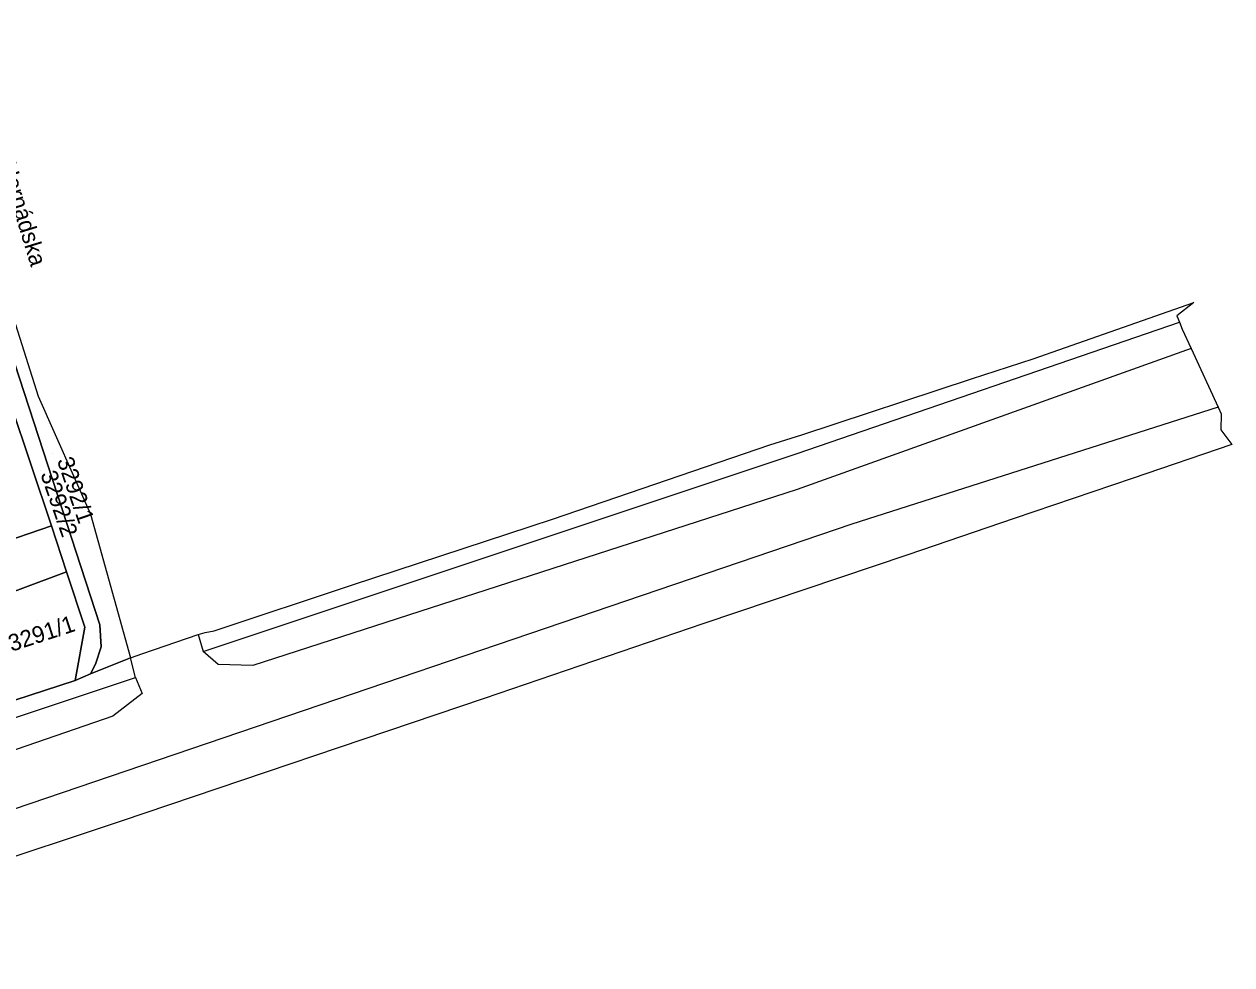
# Model space of a CAD drawing. Extents: x -262657 to -261595, y -1238015 to -1237156.
# Drawn here: x -261739.6 to -261594.9, y -1237929.8 to -1237817.1 of the extents above; entities that cross this region are included whole.
import ezdxf

# ---------------------------------------------------------------- set-up
doc = ezdxf.new("R2010")
doc.units = 0
for name, color, linetype in [('body_kn', 7, 'Continuous'), ('kladpar_druhypozemkov', 7, 'Continuous'), ('kladpar_hranice', 7, 'Continuous'), ('kladpar_parcelnecisla', 7, 'Continuous'), ('kladpar_plochy', 7, 'Continuous'), ('popisy', 7, 'Continuous'), ('zappar_hrandruhpozemk', 7, 'Continuous')]:
    doc.layers.add(name, color=color, linetype=linetype)

msp = doc.modelspace()

# ---------------------------------------------------------------- linework, layer by layer
at = {"layer": 'body_kn'}
for p, q in [((-261599.42, -1237850.47), (-261599.42, -1237850.47)), ((-261599.42, -1237850.47), (-261599.42, -1237850.47)), ((-261601.48, -1237852.07), (-261601.48, -1237852.07)), ((-261601.16, -1237852.84), (-261601.16, -1237852.84)), ((-261600.82, -1237853.66), (-261600.82, -1237853.66)), ((-261618.68, -1237857.2), (-261618.68, -1237857.2)), ((-261599.75, -1237855.98), (-261599.75, -1237855.98)), ((-261599.75, -1237855.98), (-261599.75, -1237855.98)), ((-261626.09, -1237859.6), (-261626.09, -1237859.6)), ((-261737.93, -1237861.7), (-261737.93, -1237861.7)), ((-261596.52, -1237862.99), (-261596.52, -1237862.99)), ((-261596.52, -1237862.99), (-261596.52, -1237862.99)), ((-261596.14, -1237863.82), (-261596.14, -1237863.82)), ((-261596.21, -1237865.74), (-261596.21, -1237865.74)), ((-261646.4, -1237866.31), (-261646.4, -1237866.31)), ((-261594.88, -1237867.49), (-261594.88, -1237867.49)), ((-261650.23, -1237867.51), (-261650.23, -1237867.51)), ((-261646.98, -1237868.55), (-261646.98, -1237868.55)), ((-261606.83, -1237871.56), (-261606.83, -1237871.56)), ((-261646.98, -1237872.86), (-261646.98, -1237872.86)), ((-261731.65, -1237875.83), (-261731.65, -1237875.83)), ((-261731.65, -1237875.83), (-261731.65, -1237875.83)), ((-261736.31, -1237877.23), (-261736.31, -1237877.23)), ((-261736.31, -1237877.23), (-261736.31, -1237877.23)), ((-261676.28, -1237876.42), (-261676.28, -1237876.42)), ((-261640.4, -1237877.01), (-261640.4, -1237877.01)), ((-261620.96, -1237876.32), (-261620.96, -1237876.32)), ((-261633.71, -1237880.7), (-261633.71, -1237880.7)), ((-261734.52, -1237882.73), (-261734.52, -1237882.73)), ((-261700.25, -1237884.28), (-261700.25, -1237884.28)), ((-261730.51, -1237889.08), (-261730.51, -1237889.08)), ((-261730.51, -1237889.08), (-261730.51, -1237889.08)), ((-261658.28, -1237888.97), (-261658.28, -1237888.97)), ((-261732.32, -1237889.37), (-261732.32, -1237889.37)), ((-261718.75, -1237890.25), (-261718.75, -1237890.25)), ((-261718.75, -1237890.25), (-261718.75, -1237890.25)), ((-261717.91, -1237889.99), (-261717.91, -1237889.99)), ((-261716.82, -1237889.8), (-261716.82, -1237889.8)), ((-261730.38, -1237891.71), (-261730.38, -1237891.71)), ((-261726.84, -1237893.01), (-261726.84, -1237893.01)), ((-261725.39, -1237892.5), (-261725.39, -1237892.5)), ((-261718.14, -1237892.25), (-261718.14, -1237892.25)), ((-261718.14, -1237892.25), (-261718.14, -1237892.25)), ((-261731.63, -1237894.96), (-261731.63, -1237894.96)), ((-261731.03, -1237893.79), (-261731.03, -1237893.79)), ((-261716.34, -1237893.82), (-261716.34, -1237893.82)), ((-261712.21, -1237893.93), (-261712.21, -1237893.93)), ((-261733.49, -1237895.72), (-261733.49, -1237895.72)), ((-261733.49, -1237895.72), (-261733.49, -1237895.72)), ((-261726.26, -1237895.38), (-261726.26, -1237895.38)), ((-261725.46, -1237897.29), (-261725.46, -1237897.29)), ((-261684.49, -1237897.88), (-261684.49, -1237897.88)), ((-261728.96, -1237900), (-261728.96, -1237900)), ((-261727.99, -1237912.57), (-261727.99, -1237912.57))]:
    msp.add_line(p, q, dxfattribs=at)
at = {"layer": 'kladpar_druhypozemkov'}
for p, q in [((-261736.15, -1237868.57), (-261736.15, -1237868.57)), ((-261737.67, -1237870.59), (-261737.67, -1237870.59)), ((-261738.01, -1237888.51), (-261738.01, -1237888.51))]:
    msp.add_line(p, q, dxfattribs=at)
at = {"layer": 'kladpar_hranice'}
for points in [[(-261730.51, -1237889.08), (-261730.38, -1237891.71), (-261731.03, -1237893.79), (-261731.63, -1237894.96), (-261733.49, -1237895.72), (-261732.32, -1237889.37), (-261734.52, -1237882.73), (-261736.31, -1237877.23), (-261741.18, -1237862.67), (-261743.44, -1237855.99), (-261744.14, -1237853.94), (-261745.94, -1237848.45), (-261747.24, -1237844.54), (-261747.83, -1237842.54), (-261750.68, -1237833.95), (-261755.63, -1237818.43), (-261753.79, -1237817.84), (-261730.51, -1237889.08)], [(-261731.65, -1237875.83), (-261726.84, -1237893.01), (-261731.63, -1237894.96), (-261731.03, -1237893.79), (-261730.38, -1237891.71), (-261730.51, -1237889.08), (-261753.79, -1237817.84), (-261751.8, -1237817.14), (-261748.6, -1237826.63), (-261747.05, -1237832.91), (-261737.93, -1237861.7), (-261731.65, -1237875.83)], [(-261599.42, -1237850.47), (-261601.48, -1237852.07), (-261601.16, -1237852.84), (-261600.82, -1237853.66), (-261599.75, -1237855.98), (-261596.52, -1237862.99), (-261596.14, -1237863.82), (-261596.21, -1237865.74), (-261594.88, -1237867.49), (-261606.83, -1237871.56), (-261620.96, -1237876.32), (-261633.71, -1237880.7), (-261658.28, -1237888.97), (-261684.49, -1237897.88), (-261727.99, -1237912.57), (-261763.54, -1237924.41)], [(-261746.14, -1237899.86), (-261733.49, -1237895.72), (-261731.63, -1237894.96), (-261726.84, -1237893.01), (-261725.39, -1237892.5), (-261718.75, -1237890.25), (-261717.91, -1237889.99), (-261716.82, -1237889.8), (-261700.25, -1237884.28), (-261676.28, -1237876.42), (-261650.23, -1237867.51), (-261646.4, -1237866.31), (-261626.09, -1237859.6), (-261618.68, -1237857.2), (-261599.42, -1237850.47)], [(-261736.31, -1237877.23), (-261743.11, -1237879.52), (-261751.96, -1237882.49), (-261754.31, -1237883.27), (-261757.41, -1237873.74), (-261746.57, -1237869.99), (-261748.24, -1237865.13), (-261741.18, -1237862.67), (-261736.31, -1237877.23)], [(-261736.31, -1237877.23), (-261734.52, -1237882.73), (-261749.95, -1237888.49), (-261750.56, -1237886.65), (-261751.96, -1237882.49), (-261743.11, -1237879.52), (-261736.31, -1237877.23)], [(-261733.49, -1237895.72), (-261746.14, -1237899.86), (-261746.98, -1237897.34), (-261742.01, -1237895.67), (-261743.94, -1237889.88), (-261748.93, -1237891.55), (-261749.95, -1237888.49), (-261734.52, -1237882.73), (-261732.32, -1237889.37), (-261733.49, -1237895.72)]]:
    msp.add_lwpolyline(points, dxfattribs=at)
at = {"layer": 'kladpar_plochy'}
for points in [[(-261730.51, -1237889.08), (-261730.38, -1237891.71), (-261731.03, -1237893.79), (-261731.63, -1237894.96), (-261733.49, -1237895.72), (-261732.32, -1237889.37), (-261734.52, -1237882.73), (-261736.31, -1237877.23), (-261741.18, -1237862.67), (-261743.44, -1237855.99), (-261744.14, -1237853.94), (-261745.94, -1237848.45), (-261747.24, -1237844.54), (-261747.83, -1237842.54), (-261750.68, -1237833.95), (-261755.63, -1237818.43), (-261753.79, -1237817.84)], [(-261731.65, -1237875.83), (-261726.84, -1237893.01), (-261731.63, -1237894.96), (-261731.03, -1237893.79), (-261730.38, -1237891.71), (-261730.51, -1237889.08), (-261753.79, -1237817.84), (-261751.8, -1237817.14), (-261748.6, -1237826.63), (-261747.05, -1237832.91), (-261737.93, -1237861.7)], [(-261736.31, -1237877.23), (-261743.11, -1237879.52), (-261751.96, -1237882.49), (-261754.31, -1237883.27), (-261757.41, -1237873.74), (-261746.57, -1237869.99), (-261748.24, -1237865.13), (-261741.18, -1237862.67)], [(-261736.31, -1237877.23), (-261734.52, -1237882.73), (-261749.95, -1237888.49), (-261750.56, -1237886.65), (-261751.96, -1237882.49), (-261743.11, -1237879.52)], [(-261733.49, -1237895.72), (-261746.14, -1237899.86), (-261746.98, -1237897.34), (-261742.01, -1237895.67), (-261743.94, -1237889.88), (-261748.93, -1237891.55), (-261749.95, -1237888.49), (-261734.52, -1237882.73), (-261732.32, -1237889.37)]]:
    msp.add_lwpolyline(points, close=True, dxfattribs=at)
msp.add_lwpolyline([(-261746.14, -1237899.86), (-261733.49, -1237895.72), (-261731.63, -1237894.96), (-261726.84, -1237893.01), (-261725.39, -1237892.5), (-261718.75, -1237890.25), (-261717.91, -1237889.99), (-261716.82, -1237889.8), (-261700.25, -1237884.28), (-261676.28, -1237876.42), (-261650.23, -1237867.51), (-261646.4, -1237866.31), (-261626.09, -1237859.6), (-261618.68, -1237857.2), (-261599.42, -1237850.47), (-261601.48, -1237852.07), (-261601.16, -1237852.84), (-261600.82, -1237853.66), (-261599.75, -1237855.98), (-261596.52, -1237862.99), (-261596.14, -1237863.82), (-261596.21, -1237865.74), (-261594.88, -1237867.49), (-261606.83, -1237871.56), (-261620.96, -1237876.32), (-261633.71, -1237880.7), (-261658.28, -1237888.97), (-261684.49, -1237897.88), (-261727.99, -1237912.57), (-261763.54, -1237924.41)], dxfattribs=at)
at = {"layer": 'zappar_hrandruhpozemk'}
for p, q in [((-261646.98, -1237868.55), (-261601.16, -1237852.84)), ((-261599.75, -1237855.98), (-261646.98, -1237872.86)), ((-261596.52, -1237862.99), (-261640.4, -1237877.01)), ((-261718.14, -1237892.25), (-261646.98, -1237868.55)), ((-261646.98, -1237872.86), (-261712.21, -1237893.93)), ((-261640.4, -1237877.01), (-261795.73, -1237929.79)), ((-261718.75, -1237890.25), (-261718.14, -1237892.25)), ((-261726.26, -1237895.38), (-261726.84, -1237893.01)), ((-261726.26, -1237895.38), (-261726.84, -1237893.01)), ((-261794.68, -1237918.16), (-261726.26, -1237895.38)), ((-261794.68, -1237918.16), (-261726.26, -1237895.38))]:
    msp.add_line(p, q, dxfattribs=at)
for points in [[(-261712.21, -1237893.93), (-261716.34, -1237893.82), (-261718.14, -1237892.25)], [(-261726.26, -1237895.38), (-261725.46, -1237897.29), (-261728.96, -1237900), (-261773.83, -1237915.47)]]:
    msp.add_lwpolyline(points, dxfattribs=at)

# ---------------------------------------------------------------- texts
at = {"layer": 'kladpar_parcelnecisla'}
for s, rotation, p in [('3292/1', 289, (-261735.69, -1237869.37)), ('3292/2', 289, (-261737.67, -1237871)), ('3291/1', 18, (-261741.11, -1237892.31))]:
    msp.add_text(s, height=2, rotation=rotation, dxfattribs=at).set_placement(p)
at = {"layer": 'popisy'}
msp.add_text('Hornádska', height=2, rotation=287, dxfattribs=at).set_placement((-261742.55, -1237833.92))

doc.saveas('drawing.dxf')
